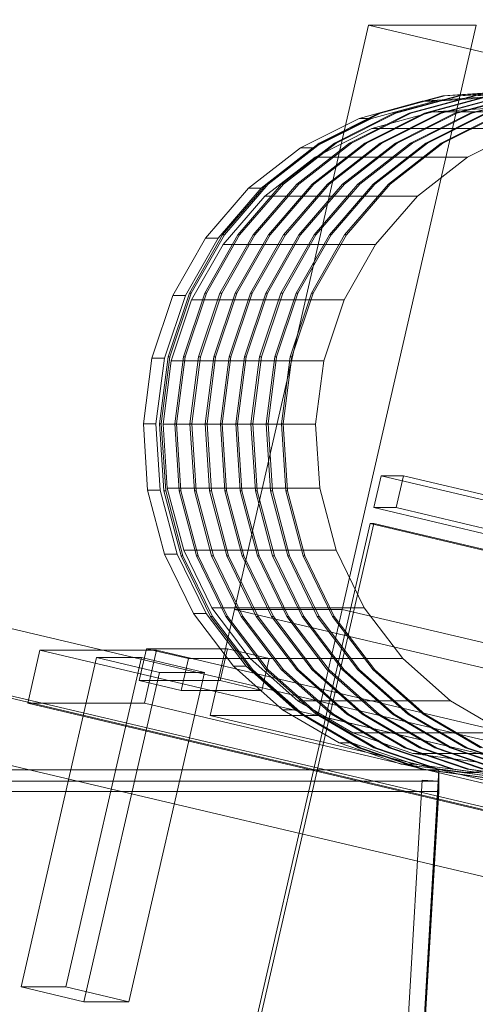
# Model space of a CAD drawing. Header units: millimetres. Extents: x -2233 to 61924, y -68080 to 6847.
# Tile 752 of 1056: x 18826 to 18910, y 2155 to 2336. Entities that reach past the tile are written whole.
import ezdxf

# ---------------------------------------------------------------- set-up
doc = ezdxf.new("R2010")
doc.units = ezdxf.units.MM
for name, color, linetype, lineweight in [('COTAS_P', 1, 'Continuous', 0), ('lateral_C10', 7, 'Continuous', 0), ('lateral_C10-C02', 7, 'Continuous', 0)]:
    doc.layers.add(name, color=color, linetype=linetype, lineweight=lineweight)
doc.dimstyles.new('R19_100', dxfattribs={"dimtxt": 250, "dimasz": 150, "dimexe": 150, "dimexo": 80, "dimgap": 100, "dimtad": 1, "dimtih": 1, "dimtoh": 1, "dimdsep": 46, "dimcen": 0.09, "dimadec": 0, "dimazin": 0, "dimtfac": 1, "dimtdec": 4, "dimtofl": 0, "dimtmove": 0, "dimatfit": 3, "dimfxl": 1, "dimtolj": 1, "dimtzin": 0, "dimarcsym": 0})

# ---------------------------------------------------------------- blocks, each defined once
blk = doc.blocks.new('DIM_R28_4')
at = {"layer": 'COTAS_P'}
for p, q in [((15248.37, 1279.09), (24311.82, 4109.09)), ((24311.82, 4109.09), (24155.23, 4107.34)), ((24311.82, 4109.09), (24182.05, 4021.43)), ((24580.07, 3250), (24311.82, 4109.09)), ((15248.37, 1279.09), (15378.14, 1366.76)), ((15248.37, 1279.09), (15404.97, 1280.85)), ((15516.62, 420), (15248.37, 1279.09))]:
    blk.add_line(p, q, dxfattribs=at)
blk.add_text('9495 P', height=250, rotation=17.3406, dxfattribs=at).set_placement((19750.29, 2789.55))

msp = doc.modelspace()

# ---------------------------------------------------------------- linework, layer by layer
at = {"layer": 'lateral_C10'}
for p, q in [((18865.77, 2227.702), (18890.334, 2334.846)), ((18885.498, 2227.702), (18910.062, 2334.846)), ((19015.236, 2305.415), (18890.334, 2334.846)), ((18890.334, 2334.846), (18910.062, 2334.846)), ((18916.105, 2322.708), (18903.949, 2321.892)), ((18904.278, 2321.892), (18916.434, 2322.708)), ((18918.9, 2322.708), (18906.744, 2321.892)), ((18907.073, 2321.892), (18919.228, 2322.708)), ((18921.694, 2322.708), (18909.539, 2321.892)), ((18909.868, 2321.892), (18922.023, 2322.708)), ((18900.165, 2320.905), (18888.587, 2317.751)), ((18890.889, 2317.751), (18902.467, 2320.905)), ((18903.949, 2321.892), (18892.185, 2318.687)), ((18892.513, 2318.687), (18904.278, 2321.892)), ((18906.744, 2321.892), (18894.979, 2318.687)), ((18895.308, 2318.687), (18907.073, 2321.892)), ((18909.539, 2321.892), (18897.774, 2318.687)), ((18898.103, 2318.687), (18909.868, 2321.892)), ((18912.128, 2321.709), (18900.165, 2320.905)), ((18900.165, 2320.905), (18902.467, 2320.905)), ((18912.334, 2321.892), (18900.569, 2318.687)), ((18900.898, 2318.687), (18912.663, 2321.892)), ((18902.467, 2320.905), (18914.429, 2321.709)), ((18915.128, 2321.892), (18903.364, 2318.687)), ((18903.692, 2318.687), (18915.457, 2321.892)), ((18903.949, 2321.892), (18904.278, 2321.892)), ((18917.923, 2321.892), (18906.158, 2318.687)), ((18906.487, 2318.687), (18918.252, 2321.892)), ((18906.744, 2321.892), (18907.073, 2321.892)), ((18920.718, 2321.892), (18908.953, 2318.687)), ((18909.282, 2318.687), (18921.047, 2321.892)), ((18909.539, 2321.892), (18909.868, 2321.892)), ((18892.185, 2318.687), (18881.263, 2313.217)), ((18881.591, 2313.217), (18892.513, 2318.687)), ((18894.979, 2318.687), (18884.057, 2313.217)), ((18884.386, 2313.217), (18895.308, 2318.687)), ((18897.774, 2318.687), (18886.852, 2313.217)), ((18887.181, 2313.217), (18898.103, 2318.687)), ((18900.569, 2318.687), (18889.647, 2313.217)), ((18889.976, 2313.217), (18900.898, 2318.687)), ((18902.132, 2318.932), (18890.927, 2315.88)), ((18892.185, 2318.687), (18892.513, 2318.687)), ((18903.364, 2318.687), (18892.442, 2313.217)), ((18892.77, 2313.217), (18903.692, 2318.687)), ((18894.979, 2318.687), (18895.308, 2318.687)), ((18906.158, 2318.687), (18895.236, 2313.217)), ((18895.565, 2313.217), (18906.487, 2318.687)), ((18897.774, 2318.687), (18898.103, 2318.687)), ((18908.953, 2318.687), (18898.031, 2313.217)), ((18898.36, 2313.217), (18909.282, 2318.687)), ((18900.569, 2318.687), (18900.898, 2318.687)), ((18911.748, 2318.687), (18900.826, 2313.217)), ((18901.155, 2313.217), (18912.077, 2318.687)), ((18913.709, 2319.71), (18902.132, 2318.932)), ((18902.132, 2318.932), (18930.08, 2318.932)), ((18903.364, 2318.687), (18903.692, 2318.687)), ((18914.543, 2318.687), (18903.621, 2313.217)), ((18903.95, 2313.217), (18914.872, 2318.687)), ((18906.158, 2318.687), (18906.487, 2318.687)), ((18908.953, 2318.687), (18909.282, 2318.687)), ((18888.587, 2317.751), (18877.838, 2312.368)), ((18880.14, 2312.368), (18890.889, 2317.751)), ((18888.587, 2317.751), (18890.889, 2317.751)), ((18890.927, 2315.88), (18880.525, 2310.67)), ((18890.927, 2315.88), (18918.875, 2315.88)), ((18908.473, 2310.67), (18918.875, 2315.88)), ((18881.263, 2313.217), (18871.603, 2305.692)), ((18871.932, 2305.692), (18881.591, 2313.217)), ((18884.057, 2313.217), (18874.398, 2305.692)), ((18874.727, 2305.692), (18884.386, 2313.217)), ((18886.852, 2313.217), (18877.193, 2305.692)), ((18877.521, 2305.692), (18887.181, 2313.217)), ((18889.647, 2313.217), (18879.987, 2305.692)), ((18880.316, 2305.692), (18889.976, 2313.217)), ((18881.263, 2313.217), (18881.591, 2313.217)), ((18892.442, 2313.217), (18882.782, 2305.692)), ((18883.111, 2305.692), (18892.77, 2313.217)), ((18884.057, 2313.217), (18884.386, 2313.217)), ((18895.236, 2313.217), (18885.577, 2305.692)), ((18885.906, 2305.692), (18895.565, 2313.217)), ((18886.852, 2313.217), (18887.181, 2313.217)), ((18898.031, 2313.217), (18888.372, 2305.692)), ((18888.701, 2305.692), (18898.36, 2313.217)), ((18889.647, 2313.217), (18889.976, 2313.217)), ((18900.826, 2313.217), (18891.167, 2305.692)), ((18891.495, 2305.692), (18901.155, 2313.217)), ((18892.442, 2313.217), (18892.77, 2313.217)), ((18903.621, 2313.217), (18893.961, 2305.692)), ((18894.29, 2305.692), (18903.95, 2313.217)), ((18895.236, 2313.217), (18895.565, 2313.217)), ((18898.031, 2313.217), (18898.36, 2313.217)), ((18900.826, 2313.217), (18901.155, 2313.217)), ((18903.621, 2313.217), (18903.95, 2313.217)), ((18877.838, 2312.368), (18868.332, 2304.962)), ((18870.634, 2304.962), (18880.14, 2312.368)), ((18877.838, 2312.368), (18880.14, 2312.368)), ((18880.525, 2310.67), (18871.326, 2303.503)), ((18880.525, 2310.67), (18908.473, 2310.67)), ((18899.274, 2303.503), (18908.473, 2310.67)), ((18868.332, 2304.962), (18860.434, 2295.819)), ((18862.735, 2295.819), (18870.634, 2304.962)), ((18871.603, 2305.692), (18863.577, 2296.4)), ((18863.906, 2296.4), (18871.932, 2305.692)), ((18874.398, 2305.692), (18866.372, 2296.4)), ((18866.701, 2296.4), (18874.727, 2305.692)), ((18868.332, 2304.962), (18870.634, 2304.962)), ((18877.193, 2305.692), (18869.167, 2296.4)), ((18869.496, 2296.4), (18877.521, 2305.692)), ((18871.603, 2305.692), (18871.932, 2305.692)), ((18879.987, 2305.692), (18871.962, 2296.4)), ((18872.29, 2296.4), (18880.316, 2305.692)), ((18874.398, 2305.692), (18874.727, 2305.692)), ((18882.782, 2305.692), (18874.756, 2296.4)), ((18875.085, 2296.4), (18883.111, 2305.692)), ((18877.193, 2305.692), (18877.521, 2305.692)), ((18885.577, 2305.692), (18877.551, 2296.4)), ((18877.88, 2296.4), (18885.906, 2305.692)), ((18879.987, 2305.692), (18880.316, 2305.692)), ((18888.372, 2305.692), (18880.346, 2296.4)), ((18880.675, 2296.4), (18888.701, 2305.692)), ((18882.782, 2305.692), (18883.111, 2305.692)), ((18891.167, 2305.692), (18883.141, 2296.4)), ((18883.47, 2296.4), (18891.495, 2305.692)), ((18885.577, 2305.692), (18885.906, 2305.692)), ((18893.961, 2305.692), (18885.935, 2296.4)), ((18886.264, 2296.4), (18894.29, 2305.692)), ((18888.372, 2305.692), (18888.701, 2305.692)), ((18891.167, 2305.692), (18891.495, 2305.692)), ((18893.961, 2305.692), (18894.29, 2305.692)), ((18871.326, 2303.503), (18863.682, 2294.655)), ((18871.326, 2303.503), (18899.274, 2303.503)), ((18891.63, 2294.655), (18899.274, 2303.503)), ((18860.434, 2295.819), (18854.447, 2285.288)), ((18856.748, 2285.288), (18862.735, 2295.819)), ((18863.577, 2296.4), (18857.494, 2285.701)), ((18857.822, 2285.701), (18863.906, 2296.4)), ((18866.372, 2296.4), (18860.288, 2285.701)), ((18860.434, 2295.819), (18862.735, 2295.819)), ((18860.617, 2285.701), (18866.701, 2296.4)), ((18869.167, 2296.4), (18863.083, 2285.701)), ((18863.412, 2285.701), (18869.496, 2296.4)), ((18863.577, 2296.4), (18863.906, 2296.4)), ((18871.962, 2296.4), (18865.878, 2285.701)), ((18866.207, 2285.701), (18872.29, 2296.4)), ((18866.372, 2296.4), (18866.701, 2296.4)), ((18874.756, 2296.4), (18868.673, 2285.701)), ((18869.002, 2285.701), (18875.085, 2296.4)), ((18869.167, 2296.4), (18869.496, 2296.4)), ((18877.551, 2296.4), (18871.468, 2285.701)), ((18871.796, 2285.701), (18877.88, 2296.4)), ((18871.962, 2296.4), (18872.29, 2296.4)), ((18880.346, 2296.4), (18874.262, 2285.701)), ((18874.591, 2285.701), (18880.675, 2296.4)), ((18874.756, 2296.4), (18875.085, 2296.4)), ((18883.141, 2296.4), (18877.057, 2285.701)), ((18877.386, 2285.701), (18883.47, 2296.4)), ((18877.551, 2296.4), (18877.88, 2296.4)), ((18885.935, 2296.4), (18879.852, 2285.701)), ((18880.181, 2285.701), (18886.264, 2296.4)), ((18880.346, 2296.4), (18880.675, 2296.4)), ((18883.141, 2296.4), (18883.47, 2296.4)), ((18885.935, 2296.4), (18886.264, 2296.4)), ((18863.682, 2294.655), (18857.888, 2284.464)), ((18863.682, 2294.655), (18891.63, 2294.655)), ((18885.836, 2284.464), (18891.63, 2294.655)), ((18854.447, 2285.288), (18850.601, 2273.777)), ((18852.903, 2273.777), (18856.748, 2285.288)), ((18857.494, 2285.701), (18853.586, 2274.003)), ((18853.915, 2274.003), (18857.822, 2285.701)), ((18857.888, 2284.464), (18854.167, 2273.324)), ((18854.447, 2285.288), (18856.748, 2285.288)), ((18860.288, 2285.701), (18856.381, 2274.003)), ((18856.709, 2274.003), (18860.617, 2285.701)), ((18857.494, 2285.701), (18857.822, 2285.701)), ((18857.888, 2284.464), (18885.836, 2284.464)), ((18863.083, 2285.701), (18859.175, 2274.003)), ((18859.504, 2274.003), (18863.412, 2285.701)), ((18860.288, 2285.701), (18860.617, 2285.701)), ((18865.878, 2285.701), (18861.97, 2274.003)), ((18862.299, 2274.003), (18866.207, 2285.701)), ((18863.083, 2285.701), (18863.412, 2285.701)), ((18868.673, 2285.701), (18864.765, 2274.003)), ((18865.094, 2274.003), (18869.002, 2285.701)), ((18865.878, 2285.701), (18866.207, 2285.701)), ((18871.468, 2285.701), (18867.56, 2274.003)), ((18867.889, 2274.003), (18871.796, 2285.701)), ((18868.673, 2285.701), (18869.002, 2285.701)), ((18874.262, 2285.701), (18870.355, 2274.003)), ((18870.683, 2274.003), (18874.591, 2285.701)), ((18871.468, 2285.701), (18871.796, 2285.701)), ((18877.057, 2285.701), (18873.149, 2274.003)), ((18873.478, 2274.003), (18877.386, 2285.701)), ((18874.262, 2285.701), (18874.591, 2285.701)), ((18879.852, 2285.701), (18875.944, 2274.003)), ((18876.273, 2274.003), (18880.181, 2285.701)), ((18877.057, 2285.701), (18877.386, 2285.701)), ((18879.852, 2285.701), (18880.181, 2285.701)), ((18882.114, 2273.324), (18885.836, 2284.464)), ((18850.601, 2273.777), (18849.045, 2261.725)), ((18852.903, 2273.777), (18850.601, 2273.777)), ((18851.346, 2261.725), (18852.903, 2273.777)), ((18853.586, 2274.003), (18852.004, 2261.757)), ((18852.333, 2261.757), (18853.915, 2274.003)), ((18853.915, 2274.003), (18853.586, 2274.003)), ((18856.381, 2274.003), (18854.799, 2261.757)), ((18855.128, 2261.757), (18856.709, 2274.003)), ((18856.709, 2274.003), (18856.381, 2274.003)), ((18859.175, 2274.003), (18857.594, 2261.757)), ((18857.923, 2261.757), (18859.504, 2274.003)), ((18859.504, 2274.003), (18859.175, 2274.003)), ((18861.97, 2274.003), (18860.389, 2261.757)), ((18860.717, 2261.757), (18862.299, 2274.003)), ((18862.299, 2274.003), (18861.97, 2274.003)), ((18864.765, 2274.003), (18863.183, 2261.757)), ((18863.512, 2261.757), (18865.094, 2274.003)), ((18865.094, 2274.003), (18864.765, 2274.003)), ((18867.56, 2274.003), (18865.978, 2261.757)), ((18866.307, 2261.757), (18867.889, 2274.003)), ((18867.889, 2274.003), (18867.56, 2274.003)), ((18870.355, 2274.003), (18868.773, 2261.757)), ((18869.102, 2261.757), (18870.683, 2274.003)), ((18870.683, 2274.003), (18870.355, 2274.003)), ((18873.149, 2274.003), (18871.568, 2261.757)), ((18871.897, 2261.757), (18873.478, 2274.003)), ((18873.478, 2274.003), (18873.149, 2274.003)), ((18875.944, 2274.003), (18874.363, 2261.757)), ((18874.691, 2261.757), (18876.273, 2274.003)), ((18876.273, 2274.003), (18875.944, 2274.003)), ((18854.167, 2273.324), (18852.66, 2261.661)), ((18882.114, 2273.324), (18854.167, 2273.324)), ((18880.608, 2261.661), (18882.114, 2273.324)), ((18849.045, 2261.725), (18849.837, 2249.598)), ((18849.045, 2261.725), (18851.346, 2261.725)), ((18852.139, 2249.598), (18851.346, 2261.725)), ((18852.004, 2261.757), (18852.81, 2249.434)), ((18852.004, 2261.757), (18852.333, 2261.757)), ((18853.138, 2249.434), (18852.333, 2261.757)), ((18852.66, 2261.661), (18853.427, 2249.925)), ((18852.66, 2261.661), (18880.608, 2261.661)), ((18854.799, 2261.757), (18855.604, 2249.434)), ((18854.799, 2261.757), (18855.128, 2261.757)), ((18855.933, 2249.434), (18855.128, 2261.757)), ((18857.594, 2261.757), (18858.399, 2249.434)), ((18857.594, 2261.757), (18857.923, 2261.757)), ((18858.728, 2249.434), (18857.923, 2261.757)), ((18860.389, 2261.757), (18861.194, 2249.434)), ((18860.389, 2261.757), (18860.717, 2261.757)), ((18861.523, 2249.434), (18860.717, 2261.757)), ((18863.183, 2261.757), (18863.989, 2249.434)), ((18863.183, 2261.757), (18863.512, 2261.757)), ((18864.318, 2249.434), (18863.512, 2261.757)), ((18865.978, 2261.757), (18866.784, 2249.434)), ((18865.978, 2261.757), (18866.307, 2261.757)), ((18867.112, 2249.434), (18866.307, 2261.757)), ((18868.773, 2261.757), (18869.578, 2249.434)), ((18868.773, 2261.757), (18869.102, 2261.757)), ((18869.907, 2249.434), (18869.102, 2261.757)), ((18871.568, 2261.757), (18872.373, 2249.434)), ((18871.568, 2261.757), (18871.897, 2261.757)), ((18872.702, 2249.434), (18871.897, 2261.757)), ((18874.363, 2261.757), (18875.168, 2249.434)), ((18874.363, 2261.757), (18874.691, 2261.757)), ((18875.497, 2249.434), (18874.691, 2261.757)), ((18881.375, 2249.925), (18880.608, 2261.661)), ((18891.289, 2246.367), (18892.629, 2252.211)), ((27727.139, 170.516), (18892.629, 2252.211)), ((18892.629, 2252.211), (18896.739, 2252.211)), ((18895.399, 2246.367), (18896.739, 2252.211)), ((18896.739, 2252.211), (27731.249, 170.516)), ((18849.837, 2249.598), (18852.948, 2237.86)), ((18849.837, 2249.598), (18852.139, 2249.598)), ((18855.25, 2237.86), (18852.139, 2249.598)), ((18852.81, 2249.434), (18855.971, 2237.507)), ((18852.81, 2249.434), (18853.138, 2249.434)), ((18856.3, 2237.507), (18853.138, 2249.434)), ((18853.427, 2249.925), (18856.438, 2238.566)), ((18853.427, 2249.925), (18881.375, 2249.925)), ((18855.604, 2249.434), (18858.766, 2237.507)), ((18855.604, 2249.434), (18855.933, 2249.434)), ((18859.094, 2237.507), (18855.933, 2249.434)), ((18858.399, 2249.434), (18861.56, 2237.507)), ((18858.399, 2249.434), (18858.728, 2249.434)), ((18861.889, 2237.507), (18858.728, 2249.434)), ((18861.194, 2249.434), (18864.355, 2237.507)), ((18861.194, 2249.434), (18861.523, 2249.434)), ((18864.684, 2237.507), (18861.523, 2249.434)), ((18863.989, 2249.434), (18867.15, 2237.507)), ((18863.989, 2249.434), (18864.318, 2249.434)), ((18867.479, 2237.507), (18864.318, 2249.434)), ((18866.784, 2249.434), (18869.945, 2237.507)), ((18866.784, 2249.434), (18867.112, 2249.434)), ((18870.274, 2237.507), (18867.112, 2249.434)), ((18869.578, 2249.434), (18872.74, 2237.507)), ((18869.578, 2249.434), (18869.907, 2249.434)), ((18873.068, 2237.507), (18869.907, 2249.434)), ((18872.373, 2249.434), (18875.534, 2237.507)), ((18872.373, 2249.434), (18872.702, 2249.434)), ((18875.863, 2237.507), (18872.702, 2249.434)), ((18875.168, 2249.434), (18878.329, 2237.507)), ((18875.168, 2249.434), (18875.497, 2249.434)), ((18878.658, 2237.507), (18875.497, 2249.434)), ((18884.386, 2238.566), (18881.375, 2249.925)), ((18895.399, 2246.367), (18891.289, 2246.367)), ((18891.289, 2246.367), (27725.799, 164.672)), ((27729.909, 164.672), (18895.399, 2246.367)), ((18868.958, 2148.963), (18890.619, 2243.445)), ((18869.616, 2148.963), (18891.277, 2243.445)), ((27725.129, 161.75), (18890.619, 2243.445)), ((18890.619, 2243.445), (18891.277, 2243.445)), ((18891.277, 2243.445), (27725.787, 161.75)), ((18852.948, 2237.86), (18858.258, 2226.963)), ((18852.948, 2237.86), (18855.25, 2237.86)), ((18860.56, 2226.963), (18855.25, 2237.86)), ((18855.971, 2237.507), (18861.367, 2226.434)), ((18855.971, 2237.507), (18856.3, 2237.507)), ((18861.695, 2226.434), (18856.3, 2237.507)), ((18856.438, 2238.566), (18861.577, 2228.02)), ((18856.438, 2238.566), (18884.386, 2238.566)), ((18858.766, 2237.507), (18864.161, 2226.434)), ((18858.766, 2237.507), (18859.094, 2237.507)), ((18864.49, 2226.434), (18859.094, 2237.507)), ((18861.56, 2237.507), (18866.956, 2226.434)), ((18861.56, 2237.507), (18861.889, 2237.507)), ((18867.285, 2226.434), (18861.889, 2237.507)), ((18864.355, 2237.507), (18869.751, 2226.434)), ((18864.355, 2237.507), (18864.684, 2237.507)), ((18870.08, 2226.434), (18864.684, 2237.507)), ((18867.15, 2237.507), (18872.546, 2226.434)), ((18867.15, 2237.507), (18867.479, 2237.507)), ((18872.874, 2226.434), (18867.479, 2237.507)), ((18869.945, 2237.507), (18875.34, 2226.434)), ((18869.945, 2237.507), (18870.274, 2237.507)), ((18875.669, 2226.434), (18870.274, 2237.507)), ((18872.74, 2237.507), (18878.135, 2226.434)), ((18872.74, 2237.507), (18873.068, 2237.507)), ((18878.464, 2226.434), (18873.068, 2237.507)), ((18875.534, 2237.507), (18880.93, 2226.434)), ((18875.534, 2237.507), (18875.863, 2237.507)), ((18881.259, 2226.434), (18875.863, 2237.507)), ((18878.329, 2237.507), (18883.725, 2226.434)), ((18878.329, 2237.507), (18878.658, 2237.507)), ((18884.054, 2226.434), (18878.658, 2237.507)), ((18889.525, 2228.02), (18884.386, 2238.566)), ((19083.287, 2150.491), (18718.19, 2236.52)), ((18772.441, 2236.52), (19137.539, 2150.491)), ((18858.258, 2226.963), (18865.563, 2217.326)), ((18858.258, 2226.963), (18860.56, 2226.963)), ((18867.865, 2217.326), (18860.56, 2226.963)), ((18861.303, 2208.221), (18865.77, 2227.702)), ((18861.577, 2228.02), (18868.646, 2218.694)), ((18861.577, 2228.02), (18889.525, 2228.02)), ((18990.671, 2198.271), (18865.77, 2227.702)), ((18865.77, 2227.702), (18885.498, 2227.702)), ((18881.031, 2208.221), (18885.498, 2227.702)), ((18885.498, 2227.702), (19010.399, 2198.271)), ((18896.594, 2218.694), (18889.525, 2228.02)), ((18715.51, 2224.832), (19080.608, 2138.803)), ((19134.859, 2138.803), (18769.762, 2224.832)), ((18861.367, 2226.434), (18868.789, 2216.642)), ((18861.367, 2226.434), (18861.695, 2226.434)), ((18869.118, 2216.642), (18861.695, 2226.434)), ((18864.161, 2226.434), (18871.584, 2216.642)), ((18864.161, 2226.434), (18864.49, 2226.434)), ((18871.913, 2216.642), (18864.49, 2226.434)), ((18866.956, 2226.434), (18874.379, 2216.642)), ((18866.956, 2226.434), (18867.285, 2226.434)), ((18874.708, 2216.642), (18867.285, 2226.434)), ((18869.751, 2226.434), (18877.174, 2216.642)), ((18869.751, 2226.434), (18870.08, 2226.434)), ((18877.502, 2216.642), (18870.08, 2226.434)), ((18872.546, 2226.434), (18879.968, 2216.642)), ((18872.546, 2226.434), (18872.874, 2226.434)), ((18880.297, 2216.642), (18872.874, 2226.434)), ((18875.34, 2226.434), (18882.763, 2216.642)), ((18875.34, 2226.434), (18875.669, 2226.434)), ((18883.092, 2216.642), (18875.669, 2226.434)), ((18878.135, 2226.434), (18885.558, 2216.642)), ((18878.135, 2226.434), (18878.464, 2226.434)), ((18885.887, 2216.642), (18878.464, 2226.434)), ((18880.93, 2226.434), (18888.353, 2216.642)), ((18880.93, 2226.434), (18881.259, 2226.434)), ((18888.682, 2216.642), (18881.259, 2226.434)), ((18883.725, 2226.434), (18891.148, 2216.642)), ((18883.725, 2226.434), (18884.054, 2226.434)), ((18891.476, 2216.642), (18884.054, 2226.434)), ((18827.858, 2210.485), (18830.091, 2220.226)), ((18974.208, 2186.267), (18830.091, 2220.226)), ((18830.091, 2220.226), (18851.463, 2220.226)), ((18848.305, 2214.655), (18849.645, 2220.499)), ((18849.23, 2210.485), (18851.463, 2220.226)), ((18857.331, 2218.688), (18849.645, 2220.499)), ((18849.645, 2220.499), (18864.441, 2220.499)), ((18851.463, 2220.226), (18995.58, 2186.267)), ((18863.101, 2214.655), (18864.441, 2220.499)), ((18864.441, 2220.499), (18872.127, 2218.688)), ((18826.632, 2158.471), (18840.478, 2218.862)), ((18834.852, 2158.471), (18848.698, 2218.862)), ((18852.007, 2216.145), (18840.478, 2218.862)), ((18840.478, 2218.862), (18848.698, 2218.862)), ((18848.698, 2218.862), (18860.227, 2216.145)), ((18857.331, 2218.688), (18855.991, 2212.844)), ((18872.127, 2218.688), (18857.331, 2218.688)), ((18868.646, 2218.694), (18877.374, 2210.945)), ((18868.646, 2218.694), (18896.594, 2218.694)), ((18870.787, 2212.844), (18872.127, 2218.688)), ((18905.322, 2210.945), (18896.594, 2218.694)), ((18852.007, 2216.145), (18838.162, 2155.755)), ((18846.382, 2155.755), (18860.227, 2216.145)), ((18860.227, 2216.145), (18852.007, 2216.145)), ((18865.563, 2217.326), (18874.582, 2209.318)), ((18865.563, 2217.326), (18867.865, 2217.326)), ((18876.884, 2209.318), (18867.865, 2217.326)), ((18868.789, 2216.642), (18877.954, 2208.505)), ((18868.789, 2216.642), (18869.118, 2216.642)), ((18878.283, 2208.505), (18869.118, 2216.642)), ((18871.584, 2216.642), (18880.749, 2208.505)), ((18871.584, 2216.642), (18871.913, 2216.642)), ((18881.078, 2208.505), (18871.913, 2216.642)), ((18874.379, 2216.642), (18883.544, 2208.505)), ((18874.379, 2216.642), (18874.708, 2216.642)), ((18883.872, 2208.505), (18874.708, 2216.642)), ((18877.174, 2216.642), (18886.338, 2208.505)), ((18877.174, 2216.642), (18877.502, 2216.642)), ((18886.667, 2208.505), (18877.502, 2216.642)), ((18879.968, 2216.642), (18889.133, 2208.505)), ((18879.968, 2216.642), (18880.297, 2216.642)), ((18889.462, 2208.505), (18880.297, 2216.642)), ((18882.763, 2216.642), (18891.928, 2208.505)), ((18882.763, 2216.642), (18883.092, 2216.642)), ((18892.257, 2208.505), (18883.092, 2216.642)), ((18885.558, 2216.642), (18894.723, 2208.505)), ((18885.558, 2216.642), (18885.887, 2216.642)), ((18895.051, 2208.505), (18885.887, 2216.642)), ((18888.353, 2216.642), (18897.517, 2208.505)), ((18888.353, 2216.642), (18888.682, 2216.642)), ((18897.846, 2208.505), (18888.682, 2216.642)), ((18891.148, 2216.642), (18900.312, 2208.505)), ((18891.148, 2216.642), (18891.476, 2216.642)), ((18900.641, 2208.505), (18891.476, 2216.642)), ((18863.101, 2214.655), (18848.305, 2214.655)), ((18848.305, 2214.655), (18855.991, 2212.844)), ((18870.787, 2212.844), (18863.101, 2214.655)), ((18855.991, 2212.844), (18870.787, 2212.844)), ((18849.23, 2210.485), (18827.858, 2210.485)), ((18827.858, 2210.485), (18971.975, 2176.527)), ((18993.347, 2176.527), (18849.23, 2210.485)), ((18877.374, 2210.945), (18887.426, 2205.071)), ((18877.374, 2210.945), (18905.322, 2210.945)), ((18915.374, 2205.071), (18905.322, 2210.945)), ((18874.582, 2209.318), (18884.969, 2203.249)), ((18874.582, 2209.318), (18876.884, 2209.318)), ((18887.271, 2203.249), (18876.884, 2209.318)), ((18877.954, 2208.505), (18888.508, 2202.338)), ((18877.954, 2208.505), (18878.283, 2208.505)), ((18888.837, 2202.338), (18878.283, 2208.505)), ((18880.749, 2208.505), (18891.303, 2202.338)), ((18880.749, 2208.505), (18881.078, 2208.505)), ((18891.632, 2202.338), (18881.078, 2208.505)), ((18883.544, 2208.505), (18894.098, 2202.338)), ((18883.544, 2208.505), (18883.872, 2208.505)), ((18894.427, 2202.338), (18883.872, 2208.505)), ((18886.338, 2208.505), (18896.893, 2202.338)), ((18886.338, 2208.505), (18886.667, 2208.505)), ((18897.221, 2202.338), (18886.667, 2208.505)), ((18889.133, 2208.505), (18899.687, 2202.338)), ((18889.133, 2208.505), (18889.462, 2208.505)), ((18900.016, 2202.338), (18889.462, 2208.505)), ((18891.928, 2208.505), (18902.482, 2202.338)), ((18891.928, 2208.505), (18892.257, 2208.505)), ((18902.811, 2202.338), (18892.257, 2208.505)), ((18894.723, 2208.505), (18905.277, 2202.338)), ((18894.723, 2208.505), (18895.051, 2208.505)), ((18905.606, 2202.338), (18895.051, 2208.505)), ((18897.517, 2208.505), (18908.072, 2202.338)), ((18897.517, 2208.505), (18897.846, 2208.505)), ((18908.401, 2202.338), (18897.846, 2208.505)), ((18900.312, 2208.505), (18910.867, 2202.338)), ((18900.312, 2208.505), (18900.641, 2208.505)), ((18911.195, 2202.338), (18900.641, 2208.505)), ((18881.031, 2208.221), (18861.303, 2208.221)), ((18861.303, 2208.221), (18986.205, 2178.79)), ((19005.933, 2178.79), (18881.031, 2208.221)), ((18887.426, 2205.071), (18898.415, 2201.298)), ((18887.426, 2205.071), (18915.374, 2205.071)), ((18884.969, 2203.249), (18896.324, 2199.35)), ((18884.969, 2203.249), (18887.271, 2203.249)), ((18898.626, 2199.35), (18887.271, 2203.249)), ((18888.508, 2202.338), (18900.047, 2198.376)), ((18888.508, 2202.338), (18888.837, 2202.338)), ((18900.375, 2198.376), (18888.837, 2202.338)), ((18891.303, 2202.338), (18902.841, 2198.376)), ((18891.303, 2202.338), (18891.632, 2202.338)), ((18903.17, 2198.376), (18891.632, 2202.338)), ((18894.098, 2202.338), (18905.636, 2198.376)), ((18894.098, 2202.338), (18894.427, 2202.338)), ((18905.965, 2198.376), (18894.427, 2202.338)), ((18896.893, 2202.338), (18908.431, 2198.376)), ((18896.893, 2202.338), (18897.221, 2202.338)), ((18908.76, 2198.376), (18897.221, 2202.338)), ((18898.415, 2201.298), (18909.919, 2199.771)), ((18898.415, 2201.298), (18926.363, 2201.298)), ((18899.687, 2202.338), (18911.226, 2198.376)), ((18899.687, 2202.338), (18900.016, 2202.338)), ((18911.555, 2198.376), (18900.016, 2202.338)), ((18902.482, 2202.338), (18914.021, 2198.376)), ((18902.482, 2202.338), (18902.811, 2202.338)), ((18914.349, 2198.376), (18902.811, 2202.338)), ((18905.277, 2202.338), (18916.815, 2198.376)), ((18905.277, 2202.338), (18905.606, 2202.338)), ((18917.144, 2198.376), (18905.606, 2202.338)), ((18908.072, 2202.338), (18919.61, 2198.376)), ((18908.072, 2202.338), (18908.401, 2202.338)), ((18919.939, 2198.376), (18908.401, 2202.338)), ((18896.324, 2199.35), (18908.212, 2197.772)), ((18896.324, 2199.35), (18898.626, 2199.35)), ((18910.513, 2197.772), (18898.626, 2199.35)), ((18900.047, 2198.376), (18912.126, 2196.773)), ((18900.047, 2198.376), (18900.375, 2198.376)), ((18912.454, 2196.773), (18900.375, 2198.376)), ((18902.841, 2198.376), (18914.92, 2196.773)), ((18902.841, 2198.376), (18903.17, 2198.376)), ((18915.249, 2196.773), (18903.17, 2198.376)), ((18905.636, 2198.376), (18917.715, 2196.773)), ((18905.636, 2198.376), (18905.965, 2198.376)), ((18918.044, 2196.773), (18905.965, 2198.376)), ((18908.212, 2197.772), (18920.174, 2198.576)), ((18908.212, 2197.772), (18910.513, 2197.772)), ((18908.431, 2198.376), (18920.51, 2196.773)), ((18908.431, 2198.376), (18908.76, 2198.376)), ((18920.839, 2196.773), (18908.76, 2198.376)), ((18834.852, 2158.471), (18826.632, 2158.471)), ((18826.632, 2158.471), (18838.162, 2155.755)), ((18846.382, 2155.755), (18834.852, 2158.471)), ((18838.162, 2155.755), (18846.382, 2155.755))]:
    msp.add_line(p, q, dxfattribs=at)
at = {"layer": 'lateral_C10-C02'}
for p, q in [((18903.179, 2198.277), (18823.179, 2198.277)), ((18873.076, 1683.915), (18903.179, 2198.277)), ((18903.179, 2198.277), (18903.179, 2196.203)), ((18903.179, 2196.203), (18823.179, 2196.203)), ((18900.184, 2196.378), (18870.081, 1682.016)), ((18873.076, 1681.841), (18903.179, 2196.203)), ((18903.179, 2196.203), (18900.184, 2196.378)), ((18903.179, 2196.203), (18903.179, 2194.297)), ((18823.179, 2194.297), (18903.179, 2194.297)), ((18903.179, 2194.297), (18873.076, 1679.935))]:
    msp.add_line(p, q, dxfattribs=at)

# ---------------------------------------------------------------- dimensions: what is measured, and where the dimension line sits
at = {"layer": 'COTAS_P'}
dim = msp.add_aligned_dim(p1=(15516.618, 420), p2=(24580.067, 3250), distance=900, text='<> P', dimstyle='R19_100', dxfattribs=at)
dim.commit()
dim.dimension.update_dxf_attribs({"geometry": 'DIM_R28_4', "text_midpoint": (19780.096, 2694.095)})

doc.saveas('drawing.dxf')
